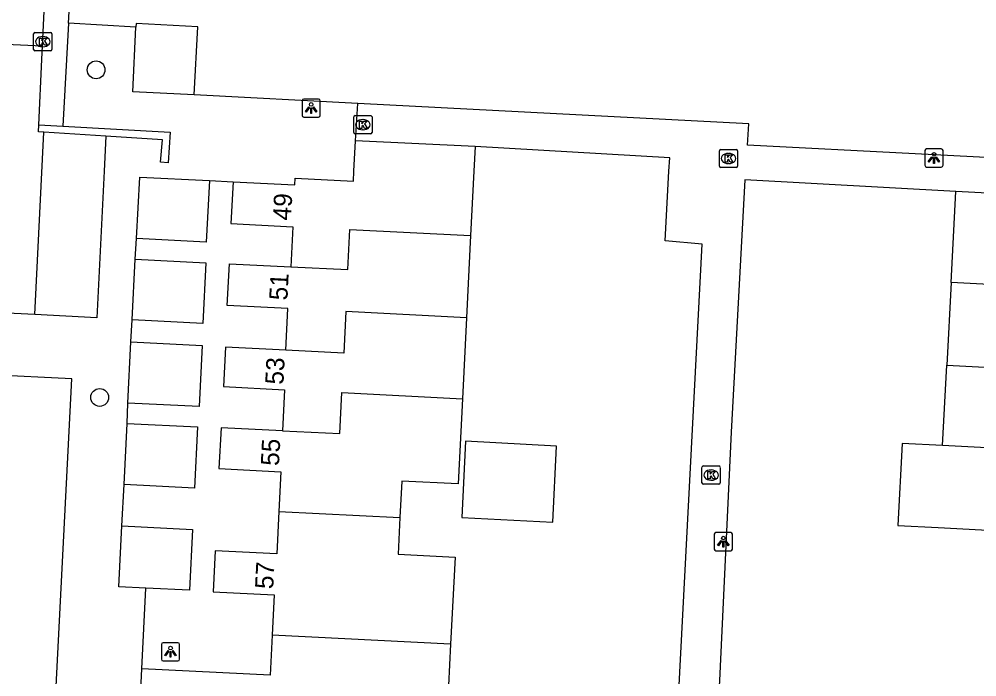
# Model space of a CAD drawing. Extents: x 162990 to 165007, y 383433 to 384336.
# Drawn here: x 164714.2 to 164766.8, y 383722.2 to 383758.4 of the extents above; entities that cross this region are included whole.
import ezdxf

# ---------------------------------------------------------------- set-up
doc = ezdxf.new("R2010")
doc.units = 0
for name, color, linetype in [('IMGEO_Boom', 7, 'Continuous'), ('IMGEO_Kolk', 7, 'Continuous'), ('IMGEO_Lichtpunt', 7, 'Continuous'), ('IMGEO_Muur', 7, 'Continuous'), ('IMGEO_Pand', 7, 'Continuous'), ('IMGEO_Pand_nummerreeks', 7, 'Continuous'), ('IMGEO_Rijbaan_lokaal_open', 7, 'Continuous'), ('IMGEO_Voetpad_open', 7, 'Continuous')]:
    doc.layers.add(name, color=color, linetype=linetype)

msp = doc.modelspace()

# ---------------------------------------------------------------- linework, layer by layer
at = {"layer": 'IMGEO_Boom'}
for centre in [(164718.432, 383755.57), (164718.63, 383737.58)]:
    msp.add_circle(centre, 0.489, dxfattribs=at)
at = {"layer": 'IMGEO_Kolk'}
for p, q in [((164715.004, 383756.691), (164715.004, 383757.543)), ((164715.079, 383757.617), (164715.931, 383757.617)), ((164716.005, 383757.543), (164716.005, 383756.691)), ((164715.492, 383757.397), (164715.517, 383757.397)), ((164715.931, 383756.617), (164715.079, 383756.617)), ((164715.515, 383756.837), (164715.49, 383756.837)), ((164732.575, 383752.13), (164732.575, 383752.982)), ((164732.65, 383753.056), (164733.502, 383753.056)), ((164733.063, 383752.836), (164733.088, 383752.836)), ((164733.576, 383752.982), (164733.576, 383752.13)), ((164733.086, 383752.276), (164733.061, 383752.276)), ((164733.502, 383752.056), (164732.65, 383752.056)), ((164752.715, 383751.204), (164753.567, 383751.204)), ((164752.64, 383750.278), (164752.64, 383751.13)), ((164753.128, 383750.984), (164753.153, 383750.984)), ((164753.641, 383751.13), (164753.641, 383750.278)), ((164753.567, 383750.204), (164752.715, 383750.204)), ((164753.151, 383750.424), (164753.126, 383750.424)), ((164751.685, 383732.89), (164751.685, 383733.742)), ((164751.76, 383733.816), (164752.612, 383733.816)), ((164752.173, 383733.596), (164752.198, 383733.596)), ((164752.686, 383733.742), (164752.686, 383732.89)), ((164752.612, 383732.816), (164751.76, 383732.816)), ((164752.196, 383733.036), (164752.171, 383733.036))]:
    msp.add_line(p, q, dxfattribs=at)
for points in [[(164715.004, 383756.691), (164715.004, 383757.543)], [(164715.079, 383757.617), (164715.931, 383757.617)], [(164716.005, 383757.543), (164716.005, 383756.691)], [(164715.325, 383757.317), (164715.448, 383757.317), (164715.448, 383757.166), (164715.578, 383757.317), (164715.742, 383757.317), (164715.596, 383757.166), (164715.749, 383756.917), (164715.597, 383756.917), (164715.512, 383757.081), (164715.448, 383757.014), (164715.448, 383756.917), (164715.325, 383756.917), (164715.325, 383757.317)], [(164715.931, 383756.617), (164715.079, 383756.617)], [(164732.575, 383752.13), (164732.575, 383752.982)], [(164732.65, 383753.056), (164733.502, 383753.056)], [(164733.576, 383752.982), (164733.576, 383752.13)], [(164732.896, 383752.756), (164733.019, 383752.756), (164733.019, 383752.605), (164733.149, 383752.756), (164733.313, 383752.756), (164733.167, 383752.605), (164733.32, 383752.356), (164733.168, 383752.356), (164733.083, 383752.52), (164733.019, 383752.453), (164733.019, 383752.356), (164732.896, 383752.356), (164732.896, 383752.756)], [(164733.502, 383752.056), (164732.65, 383752.056)], [(164752.715, 383751.204), (164753.567, 383751.204)], [(164752.64, 383750.278), (164752.64, 383751.13)], [(164752.961, 383750.904), (164753.084, 383750.904), (164753.084, 383750.753), (164753.214, 383750.904), (164753.378, 383750.904), (164753.232, 383750.753), (164753.385, 383750.504), (164753.233, 383750.504), (164753.148, 383750.668), (164753.084, 383750.601), (164753.084, 383750.504), (164752.961, 383750.504), (164752.961, 383750.904)], [(164753.641, 383751.13), (164753.641, 383750.278)], [(164753.567, 383750.204), (164752.715, 383750.204)], [(164751.685, 383732.89), (164751.685, 383733.742)], [(164751.76, 383733.816), (164752.612, 383733.816)], [(164752.006, 383733.516), (164752.129, 383733.516), (164752.129, 383733.365), (164752.259, 383733.516), (164752.423, 383733.516), (164752.277, 383733.365), (164752.43, 383733.116), (164752.278, 383733.116), (164752.193, 383733.28), (164752.129, 383733.213), (164752.129, 383733.116), (164752.006, 383733.116), (164752.006, 383733.516)], [(164752.686, 383733.742), (164752.686, 383732.89)], [(164752.612, 383732.816), (164751.76, 383732.816)]]:
    msp.add_lwpolyline(points, dxfattribs=at)
for centre, start, end in [((164715.081, 383757.541), 91.552, 178.448), ((164715.081, 383757.541), 91.552, 178.448), ((164715.929, 383757.541), 1.552, 88.448), ((164715.929, 383757.541), 1.552, 88.448), ((164715.081, 383756.693), 181.552, 268.448), ((164715.081, 383756.693), 181.552, 268.448), ((164715.929, 383756.693), 271.552, 358.448), ((164715.929, 383756.693), 271.552, 358.448), ((164732.652, 383752.98), 91.552, 178.448), ((164732.652, 383752.98), 91.552, 178.448), ((164733.5, 383752.98), 1.552, 88.448), ((164733.5, 383752.98), 1.552, 88.448), ((164732.652, 383752.132), 181.552, 268.448), ((164732.652, 383752.132), 181.552, 268.448), ((164733.5, 383752.132), 271.552, 358.448), ((164733.5, 383752.132), 271.552, 358.448), ((164752.717, 383751.128), 91.552, 178.448), ((164752.717, 383751.128), 91.552, 178.448), ((164753.565, 383751.128), 1.552, 88.448), ((164753.565, 383751.128), 1.552, 88.448), ((164752.717, 383750.28), 181.552, 268.448), ((164752.717, 383750.28), 181.552, 268.448), ((164753.565, 383750.28), 271.552, 358.448), ((164753.565, 383750.28), 271.552, 358.448), ((164751.762, 383733.74), 91.552, 178.448), ((164751.762, 383733.74), 91.552, 178.448), ((164752.61, 383733.74), 1.552, 88.448), ((164752.61, 383733.74), 1.552, 88.448), ((164751.762, 383732.892), 181.552, 268.448), ((164751.762, 383732.892), 181.552, 268.448), ((164752.61, 383732.892), 271.552, 358.448), ((164752.61, 383732.892), 271.552, 358.448)]:
    msp.add_arc(centre, 0.0765, start, end, dxfattribs=at)
for centre, major_axis, ratio, start_param, end_param in [((164715.491, 383757.117), (-0.387, 0.002), 0.722429, 4.712389, 7.853982), ((164715.516, 383757.117), (-0.39, 0.002), 0.717154, 1.570796, 4.712389), ((164733.062, 383752.556), (-0.387, 0.002), 0.722429, 4.712389, 7.853982), ((164733.087, 383752.556), (-0.39, 0.002), 0.717154, 1.570796, 4.712389), ((164753.127, 383750.704), (-0.387, 0.002), 0.722429, 4.712389, 7.853982), ((164753.152, 383750.704), (-0.39, 0.002), 0.717154, 1.570796, 4.712389), ((164752.172, 383733.316), (-0.387, 0.002), 0.722429, 4.712389, 7.853982), ((164752.197, 383733.316), (-0.39, 0.002), 0.717154, 1.570796, 4.712389)]:
    msp.add_ellipse(centre, major_axis=major_axis, ratio=ratio, start_param=start_param, end_param=end_param, dxfattribs=at)
at = {"layer": 'IMGEO_Lichtpunt'}
for p, q in [((164729.738, 383753.873), (164729.738, 383753.066)), ((164729.738, 383753.873), (164729.738, 383753.066)), ((164730.64, 383753.968), (164729.832, 383753.968)), ((164730.64, 383753.968), (164729.832, 383753.968)), ((164730.734, 383753.066), (164730.734, 383753.873)), ((164730.734, 383753.066), (164730.734, 383753.873)), ((164729.832, 383752.972), (164730.64, 383752.972)), ((164729.832, 383752.972), (164730.64, 383752.972)), ((164764.82, 383751.23), (164764.012, 383751.23)), ((164764.82, 383751.23), (164764.012, 383751.23)), ((164763.918, 383751.135), (164763.918, 383750.328)), ((164763.918, 383751.135), (164763.918, 383750.328)), ((164764.914, 383750.328), (164764.914, 383751.135)), ((164764.914, 383750.328), (164764.914, 383751.135)), ((164764.012, 383750.234), (164764.82, 383750.234)), ((164764.012, 383750.234), (164764.82, 383750.234)), ((164752.358, 383730.063), (164752.358, 383729.256)), ((164752.358, 383730.063), (164752.358, 383729.256)), ((164753.26, 383730.158), (164752.452, 383730.158)), ((164753.26, 383730.158), (164752.452, 383730.158)), ((164753.354, 383729.256), (164753.354, 383730.063)), ((164753.354, 383729.256), (164753.354, 383730.063)), ((164752.452, 383729.162), (164753.26, 383729.162)), ((164752.452, 383729.162), (164753.26, 383729.162)), ((164722.019, 383724.016), (164722.019, 383723.209)), ((164722.019, 383724.016), (164722.019, 383723.209)), ((164722.921, 383724.111), (164722.113, 383724.111)), ((164722.921, 383724.111), (164722.113, 383724.111)), ((164723.015, 383723.209), (164723.015, 383724.016)), ((164723.015, 383723.209), (164723.015, 383724.016)), ((164722.113, 383723.115), (164722.921, 383723.115)), ((164722.113, 383723.115), (164722.921, 383723.115))]:
    msp.add_line(p, q, dxfattribs=at)
for points in [[(164730.112, 383753.537), (164730.151, 383753.509), (164729.963, 383753.247), (164729.925, 383753.274), (164730.112, 383753.537)], [(164730.214, 383753.489), (164730.261, 383753.489), (164730.261, 383753.167), (164730.214, 383753.167), (164730.214, 383753.489)], [(164730.324, 383753.509), (164730.362, 383753.536), (164730.549, 383753.274), (164730.51, 383753.246), (164730.324, 383753.509)], [(164764.292, 383750.799), (164764.331, 383750.771), (164764.143, 383750.509), (164764.105, 383750.536), (164764.292, 383750.799)], [(164764.394, 383750.751), (164764.441, 383750.751), (164764.441, 383750.429), (164764.394, 383750.429), (164764.394, 383750.751)], [(164764.504, 383750.771), (164764.542, 383750.798), (164764.729, 383750.536), (164764.69, 383750.508), (164764.504, 383750.771)], [(164752.732, 383729.727), (164752.771, 383729.699), (164752.583, 383729.437), (164752.545, 383729.464), (164752.732, 383729.727)], [(164752.834, 383729.679), (164752.881, 383729.679), (164752.881, 383729.357), (164752.834, 383729.357), (164752.834, 383729.679)], [(164752.944, 383729.699), (164752.982, 383729.726), (164753.169, 383729.464), (164753.13, 383729.436), (164752.944, 383729.699)], [(164722.393, 383723.68), (164722.432, 383723.652), (164722.244, 383723.39), (164722.206, 383723.417), (164722.393, 383723.68)], [(164722.495, 383723.632), (164722.542, 383723.632), (164722.542, 383723.31), (164722.495, 383723.31), (164722.495, 383723.632)], [(164722.605, 383723.652), (164722.643, 383723.679), (164722.83, 383723.417), (164722.791, 383723.389), (164722.605, 383723.652)]]:
    msp.add_lwpolyline(points, dxfattribs=at)
for centre in [(164730.237, 383753.671), (164764.417, 383750.933), (164752.857, 383729.861), (164722.518, 383723.814)]:
    msp.add_circle(centre, 0.0994, dxfattribs=at)
for centre, start, end in [((164729.832, 383753.873), 90, 180), ((164729.832, 383753.873), 90, 180), ((164730.64, 383753.873), 0, 90), ((164730.64, 383753.873), 0, 90), ((164729.832, 383753.066), 180, 270), ((164729.832, 383753.066), 180, 270), ((164730.64, 383753.066), 270, 0), ((164730.64, 383753.066), 270, 360), ((164764.012, 383751.135), 90, 180), ((164764.012, 383751.135), 90, 180), ((164764.82, 383751.135), 0, 90), ((164764.82, 383751.135), 0, 90), ((164764.012, 383750.328), 180, 270), ((164764.012, 383750.328), 180, 270), ((164764.82, 383750.328), 270, 0), ((164764.82, 383750.328), 270, 360), ((164752.452, 383730.063), 90, 180), ((164752.452, 383730.063), 90, 180), ((164753.26, 383730.063), 0, 90), ((164753.26, 383730.063), 0, 90), ((164752.452, 383729.256), 180, 270), ((164752.452, 383729.256), 180, 270), ((164753.26, 383729.256), 270, 0), ((164753.26, 383729.256), 270, 360), ((164722.113, 383724.016), 90, 180), ((164722.113, 383724.016), 90, 180), ((164722.921, 383724.016), 0, 90), ((164722.921, 383724.016), 0, 90), ((164722.113, 383723.209), 180, 270), ((164722.113, 383723.209), 180, 270), ((164722.921, 383723.209), 270, 0), ((164722.921, 383723.209), 270, 360)]:
    msp.add_arc(centre, 0.0946, start, end, dxfattribs=at)
at = {"layer": 'IMGEO_Muur'}
for points in [[(164715.57, 383752.147), (164715.27, 383752.167), (164715.288, 383752.547)], [(164715.288, 383752.547), (164716.607, 383752.473)], [(164716.607, 383752.473), (164722.5, 383752.141), (164722.385, 383750.462), (164721.965, 383750.509), (164722.077, 383751.724), (164718.963, 383751.926)], [(164718.963, 383751.926), (164715.57, 383752.147)]]:
    msp.add_lwpolyline(points, dxfattribs=at)
at = {"layer": 'IMGEO_Pand'}
for points in [[(164723.821, 383754.196), (164724.009, 383757.937), (164720.63, 383758.108), (164720.62, 383757.907)], [(164723.821, 383754.196), (164720.442, 383754.367), (164720.62, 383757.907)], [(164725.951, 383749.419), (164729.347, 383749.248), (164729.365, 383749.616), (164732.559, 383749.455), (164732.586, 383750), (164732.667, 383751.678)], [(164739.23, 383751.356), (164732.667, 383751.678)], [(164739.23, 383751.356), (164739.164, 383750), (164738.988, 383746.467)], [(164720.655, 383746.308), (164720.825, 383749.684), (164724.652, 383749.491)], [(164724.652, 383749.491), (164724.482, 383746.115), (164720.655, 383746.308)], [(164725.951, 383749.419), (164725.835, 383747.125), (164729.233, 383746.953), (164729.122, 383744.754)], [(164765.363, 383743.894), (164765.626, 383748.891)], [(164775.412, 383748.377), (164765.626, 383748.891)], [(164729.122, 383744.754), (164732.257, 383744.597), (164732.366, 383746.798), (164738.988, 383746.467)], [(164738.988, 383746.467), (164738.764, 383741.954)], [(164720.581, 383745.175), (164724.46, 383744.979), (164724.292, 383741.644), (164720.413, 383741.84)], [(164720.413, 383741.84), (164720.581, 383745.175)], [(164728.838, 383740.176), (164728.953, 383742.456), (164725.631, 383742.623), (164725.747, 383744.924), (164729.122, 383744.754)], [(164765.363, 383743.894), (164765.125, 383739.355)], [(164775, 383741.175), (164771.833, 383741.341), (164771.948, 383743.543), (164765.363, 383743.894)], [(164738.764, 383741.954), (164732.142, 383742.292), (164732.029, 383740.011), (164728.838, 383740.176)], [(164738.764, 383741.954), (164738.543, 383737.51)], [(164720.345, 383740.636), (164724.254, 383740.439), (164724.084, 383737.074), (164720.175, 383737.271)], [(164720.175, 383737.271), (164720.345, 383740.636)], [(164728.838, 383740.176), (164725.529, 383740.343), (164725.42, 383738.173), (164728.775, 383738.004), (164728.661, 383735.75)], [(164764.893, 383734.932), (164765.125, 383739.355)], [(164765.125, 383739.355), (164771.71, 383739.001), (164771.593, 383736.786), (164774.777, 383736.62)], [(164728.661, 383735.75), (164731.81, 383735.591), (164731.922, 383737.846), (164738.543, 383737.51)], [(164738.543, 383737.51), (164738.31, 383732.835), (164735.213, 383732.991), (164735.111, 383730.978)], [(164720.143, 383736.154), (164724.007, 383735.959), (164723.837, 383732.597), (164719.973, 383732.791)], [(164719.973, 383732.791), (164720.143, 383736.154)], [(164728.661, 383735.75), (164725.291, 383735.92), (164725.177, 383733.674), (164728.571, 383733.503), (164728.461, 383731.317)], [(164738.708, 383735.178), (164738.499, 383730.982), (164743.492, 383730.733), (164743.7, 383734.903), (164738.708, 383735.178)], [(164764.893, 383734.932), (164762.678, 383735.048), (164762.442, 383730.546), (164764.656, 383730.43), (164767.705, 383730.27), (164767.605, 383728.368)], [(164774.58, 383732.21), (164771.362, 383732.379), (164771.478, 383734.591), (164764.893, 383734.932)], [(164728.461, 383731.317), (164728.343, 383728.989), (164724.974, 383729.159), (164724.86, 383726.904), (164728.214, 383726.735), (164728.102, 383724.528)], [(164728.461, 383731.317), (164735.111, 383730.978)], [(164735.111, 383730.978), (164735.01, 383728.966), (164738.132, 383728.809), (164737.891, 383724.029)], [(164721.167, 383727.109), (164719.684, 383727.184), (164719.853, 383730.528)], [(164719.853, 383730.528), (164723.722, 383730.333), (164723.553, 383726.989), (164721.167, 383727.109)], [(164728.102, 383724.528), (164727.991, 383722.322), (164720.946, 383722.677)], [(164737.891, 383724.029), (164728.102, 383724.528)], [(164737.891, 383724.029), (164737.662, 383719.488)], [(164720.769, 383719.187), (164720.946, 383722.677)]]:
    msp.add_lwpolyline(points, dxfattribs=at)
at = {"layer": 'IMGEO_Rijbaan_lokaal_open'}
for points in [[(164715.497, 383756.891), (164715.726, 383761.846)], [(164708.643, 383757.208), (164715.497, 383756.891)], [(164715.288, 383752.547), (164715.463, 383756.143), (164715.497, 383756.891)], [(164715.078, 383742.13), (164715.57, 383752.147)], [(164715.078, 383742.13), (164712.78, 383742.247), (164712.605, 383738.813)]]:
    msp.add_lwpolyline(points, dxfattribs=at)
at = {"layer": 'IMGEO_Voetpad_open'}
for points in [[(164716.926, 383758.133), (164717.24, 383764.071)], [(164716.926, 383758.133), (164716.607, 383752.473)], [(164720.62, 383757.907), (164716.926, 383758.133)], [(164732.795, 383753.729), (164723.821, 383754.196)], [(164732.667, 383751.678), (164732.795, 383753.729)], [(164785.77, 383749.794), (164781.798, 383750), (164754.189, 383751.434), (164754.256, 383752.613), (164732.795, 383753.729)], [(164718.963, 383751.926), (164718.869, 383750), (164718.473, 383741.957), (164715.078, 383742.13)], [(164749.991, 383713.353), (164751.689, 383746.003), (164749.659, 383746.172), (164749.875, 383750), (164749.916, 383750.742), (164739.23, 383751.356)], [(164724.652, 383749.491), (164725.951, 383749.419)], [(164765.626, 383748.891), (164754.046, 383749.523), (164753.296, 383735.673), (164752.655, 383722.044), (164752.122, 383712.834)], [(164720.581, 383745.175), (164720.655, 383746.308)], [(164720.345, 383740.636), (164720.413, 383741.84)], [(164711.394, 383715.035), (164715.884, 383714.746), (164715.892, 383714.898), (164717.1, 383738.606), (164712.605, 383738.813)], [(164720.143, 383736.154), (164720.175, 383737.271)], [(164719.853, 383730.528), (164719.973, 383732.791)], [(164720.946, 383722.677), (164721.167, 383727.109)]]:
    msp.add_lwpolyline(points, dxfattribs=at)

# ---------------------------------------------------------------- texts
at = {"layer": 'IMGEO_Pand_nummerreeks'}
for s, rotation, p in [('49', 87.1052, (164729.127, 383747.281)), ('51', 87.114, (164728.928, 383742.895)), ('53', 87.1244, (164728.709, 383738.269)), ('55', 87.0943, (164728.467, 383733.805)), ('57', 87.1059, (164728.151, 383727.04))]:
    msp.add_text(s, height=1, rotation=rotation, dxfattribs=at).set_placement(p)

doc.saveas('drawing.dxf')
